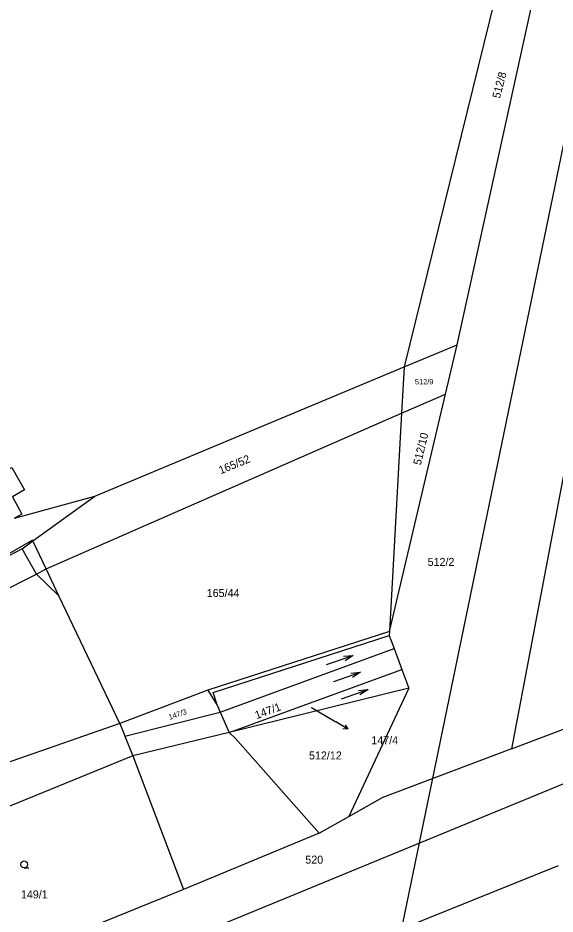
# Model space of a CAD drawing. Extents: x -757994 to -755874, y -1047691 to -1046119.
# Drawn here: x -756803.8 to -756746.7, y -1046918 to -1046822.8 of the extents above; entities that cross this region are included whole.
import ezdxf

# ---------------------------------------------------------------- set-up
doc = ezdxf.new("R2010")
doc.units = 0
doc.layers.add('katastrální mapa', color=7, linetype='Continuous')

msp = doc.modelspace()

# ---------------------------------------------------------------- linework, layer by layer
at = {"layer": 'katastrální mapa'}
for p, q in [((-756757.13, -1046857.54), (-756739.22, -1046776)), ((-756736.73, -1046792.06), (-756764.8, -1046928)), ((-756747.05, -1046796.22), (-756762.76, -1046859.88)), ((-756762.76, -1046859.88), (-756757.13, -1046857.54)), ((-756758.36, -1046862.76), (-756757.13, -1046857.54)), ((-756795.62, -1046873.59), (-756762.76, -1046859.88)), ((-756762.76, -1046859.88), (-756763.03, -1046864.81)), ((-756764.31, -1046887.97), (-756758.36, -1046862.76)), ((-756763.03, -1046864.81), (-756758.36, -1046862.76)), ((-756800.79, -1046881.32), (-756763.03, -1046864.81)), ((-756763.03, -1046864.81), (-756764.31, -1046887.97)), ((-756745.4, -1046869.16), (-756751.36, -1046900.43)), ((-756804.14, -1046875.94), (-756795.62, -1046873.59)), ((-756802.19, -1046878.36), (-756795.62, -1046873.59)), ((-756802.22, -1046878.29), (-756812, -1046883.78)), ((-756803.33, -1046879.19), (-756802.19, -1046878.36)), ((-756802.19, -1046878.36), (-756802.22, -1046878.29)), ((-756800.79, -1046881.32), (-756802.19, -1046878.36)), ((-756803.33, -1046879.19), (-756812, -1046883.78)), ((-756801.82, -1046881.9), (-756803.33, -1046879.19)), ((-756835.16, -1046898.47), (-756801.82, -1046881.9)), ((-756801.82, -1046881.9), (-756800.79, -1046881.32)), ((-756799.45, -1046884.19), (-756801.82, -1046881.9)), ((-756799.45, -1046884.19), (-756800.79, -1046881.32)), ((-756792.96, -1046897.73), (-756799.45, -1046884.19)), ((-756764.31, -1046887.97), (-756783.59, -1046894.21)), ((-756783.04, -1046894.45), (-756764.33, -1046888.4)), ((-756764.31, -1046887.97), (-756764.33, -1046888.4)), ((-756764.33, -1046888.4), (-756763.81, -1046889.79)), ((-756782.3, -1046896.53), (-756763.81, -1046889.79)), ((-756771.007, -1046891.492), (-756768.173, -1046890.508)), ((-756763.81, -1046889.79), (-756762.99, -1046892)), ((-756781.35, -1046898.7), (-756762.99, -1046892)), ((-756770.227, -1046893.292), (-756767.393, -1046892.308)), ((-756762.99, -1046892), (-756762.25, -1046893.99)), ((-756783.59, -1046894.21), (-756792.96, -1046897.73)), ((-756783.59, -1046894.21), (-756782.58, -1046895.88)), ((-756762.25, -1046893.99), (-756781.35, -1046898.7)), ((-756769.417, -1046895.132), (-756766.583, -1046894.148)), ((-756762.25, -1046893.99), (-756768.63, -1046907.62)), ((-756782.58, -1046895.88), (-756783.04, -1046894.45)), ((-756751.36, -1046900.43), (-756735.8, -1046894.51)), ((-756782.58, -1046895.88), (-756782.3, -1046896.53)), ((-756772.61, -1046896.05), (-756770.02, -1046897.58)), ((-756792.41, -1046899.07), (-756782.3, -1046896.53)), ((-756782.3, -1046896.53), (-756781.35, -1046898.7)), ((-756792.96, -1046897.73), (-756822.69, -1046908.14)), ((-756792.96, -1046897.73), (-756792.49, -1046898.89)), ((-756768.728, -1046898.343), (-756770.02, -1046897.58)), ((-756792.49, -1046898.89), (-756792.41, -1046899.07)), ((-756792.41, -1046899.07), (-756791.58, -1046901.17)), ((-756781.35, -1046898.7), (-756791.58, -1046901.17)), ((-756781.35, -1046898.7), (-756780.67, -1046899.34)), ((-756780.67, -1046899.34), (-756771.78, -1046909.4)), ((-756751.36, -1046900.43), (-756765.11, -1046905.64)), ((-756791.58, -1046901.17), (-756819.77, -1046912.66)), ((-756791.58, -1046901.17), (-756786.2, -1046915.37)), ((-756783.55, -1046919.66), (-756745.69, -1046904.09)), ((-756768.63, -1046907.62), (-756765.11, -1046905.64)), ((-756771.78, -1046909.4), (-756768.63, -1046907.62)), ((-756771.78, -1046909.4), (-756786.2, -1046915.37)), ((-756773.92, -1046923.88), (-756746.37, -1046912.83)), ((-756786.2, -1046915.37), (-756813.46, -1046926.39))]:
    msp.add_line(p, q, dxfattribs=at)
for points in [[(-756819.74, -1046876.61), (-756806.75, -1046869.4), (-756805.71, -1046871.27), (-756804.41, -1046870.55), (-756803.09, -1046872.92), (-756804.36, -1046873.67), (-756803.35, -1046875.5), (-756804.14, -1046875.94)], [(-756769.2, -1046890.6), (-756768.173, -1046890.508), (-756769.036, -1046891.072)], [(-756768.42, -1046892.4), (-756767.393, -1046892.308), (-756768.256, -1046892.872)], [(-756767.61, -1046894.24), (-756766.583, -1046894.148), (-756767.446, -1046894.712)], [(-756769.032, -1046897.873), (-756768.728, -1046898.343), (-756769.286, -1046898.304)], [(-756803.11, -1046913.07), (-756803.3, -1046913.02), (-756803.435, -1046912.885), (-756803.485, -1046912.7), (-756803.435, -1046912.515), (-756803.3, -1046912.38), (-756803.115, -1046912.33), (-756802.93, -1046912.38), (-756802.795, -1046912.515), (-756802.745, -1046912.705), (-756802.795, -1046912.895), (-756802.93, -1046913.03), (-756803.12, -1046913.08), (-756802.62, -1046913.08)]]:
    msp.add_lwpolyline(points, dxfattribs=at)

# ---------------------------------------------------------------- texts
for s, height, rotation, p in [('512/8', 0.85, 75.28665, (-756752.59, -1046831.44)), ('512/10', 0.85, 76.48987, (-756760.987, -1046870.367)), ('165/52', 0.85, 22.40265, (-756782.242, -1046871.291)), ('147/1', 0.85, 20.22541, (-756778.426, -1046897.292)), ('147/3', 0.57, 18.67842, (-756787.665, -1046897.356))]:
    msp.add_text(s, height=height, rotation=rotation, dxfattribs=at).set_placement(p)
for s, height, p in [('512/9', 0.57, (-756761.615, -1046861.74)), ('512/2', 0.85, (-756760.26, -1046881.01)), ('165/44', 0.85, (-756783.724, -1046884.31)), ('147/4', 0.05, (-756772.7, -1046896.05)), ('147/4', 0.85, (-756766.244, -1046899.95)), ('512/12', 0.85, (-756772.86, -1046901.56)), ('520', 0.85, (-756773.251, -1046912.62)), ('149/1', 0.85, (-756803.459, -1046916.31))]:
    msp.add_text(s, height=height, dxfattribs=at).set_placement(p)

doc.saveas('drawing.dxf')
